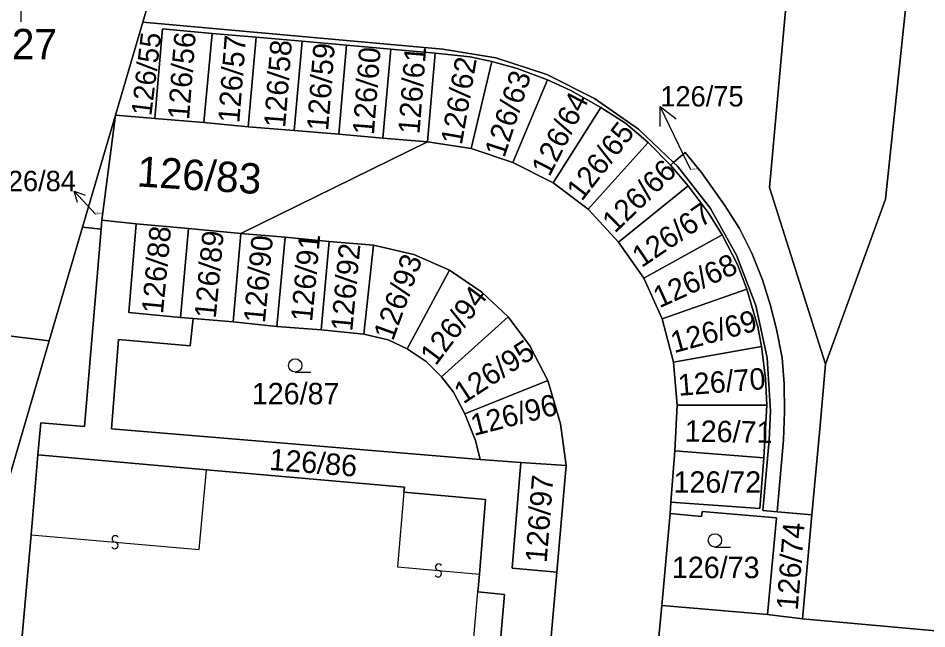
# Model space of a CAD drawing. Extents: x -598233 to -596890, y -1157848 to -1156431.
# Drawn here: x -597994.2 to -597943.3, y -1156916 to -1156881.8 of the extents above; entities that cross this region are included whole.
import ezdxf

# ---------------------------------------------------------------- set-up
doc = ezdxf.new("R2010")
doc.units = 0
for name, color, linetype in [('Level 1', 7, 'Continuous'), ('Level 13', 7, 'Continuous'), ('Level 3', 7, 'Continuous'), ('Level 4', 7, 'Continuous'), ('Level 5', 7, 'Continuous'), ('Level 57', 7, 'Continuous'), ('Level 60', 7, 'Continuous')]:
    doc.layers.add(name, color=color, linetype=linetype)

msp = doc.modelspace()

# ---------------------------------------------------------------- linework, layer by layer
at = {"layer": 'Level 1'}
for points in [[(-597987.21, -1156882.02), (-597984.59, -1156873.1)], [(-597984.59, -1156873.1), (-597950.92, -1156877.66), (-597952.15, -1156891.27), (-597949.01, -1156901.17)], [(-597944.5, -1156880.94), (-597945.65, -1156891.92), (-597949.01, -1156901.17)], [(-597988.74, -1156887.22), (-597987.21, -1156882.02)], [(-597957.51, -1156889.88), (-597959.47, -1156888.01), (-597961.93, -1156886.29), (-597964.61, -1156884.95), (-597967.46, -1156884.02), (-597970.42, -1156883.53), (-597987.21, -1156882.02)], [(-597986.54, -1156887.41), (-597986.1, -1156882.39), (-597983.32, -1156882.65)], [(-597983.32, -1156882.65), (-597983.8, -1156887.64)], [(-597980.86, -1156882.86), (-597983.32, -1156882.65)], [(-597981.31, -1156887.87), (-597980.86, -1156882.86)], [(-597980.86, -1156882.86), (-597978.29, -1156883.09)], [(-597978.29, -1156883.09), (-597978.74, -1156888.08)], [(-597975.81, -1156883.31), (-597978.29, -1156883.09)], [(-597976.24, -1156888.29), (-597975.81, -1156883.31)], [(-597973.33, -1156883.53), (-597975.81, -1156883.31)], [(-597973.78, -1156888.51), (-597973.33, -1156883.53)], [(-597973.33, -1156883.53), (-597970.85, -1156883.75)], [(-597970.85, -1156883.75), (-597971.28, -1156888.71)], [(-597970.85, -1156883.75), (-597968.89, -1156883.97), (-597967.68, -1156884.23)], [(-597968.83, -1156889.09), (-597967.68, -1156884.23)], [(-597967.68, -1156884.23), (-597966.26, -1156884.62), (-597964.56, -1156885.25)], [(-597964.56, -1156885.25), (-597966.5, -1156889.88)], [(-597964.56, -1156885.25), (-597963.26, -1156885.85), (-597961.58, -1156886.79)], [(-597990.58, -1156893.49), (-597988.74, -1156887.22)], [(-597989.5, -1156893.1), (-597988.74, -1156887.22)], [(-597988.74, -1156887.22), (-597986.54, -1156887.41)], [(-597964.25, -1156891.01), (-597961.58, -1156886.79)], [(-597961.58, -1156886.79), (-597960.21, -1156887.67), (-597958.93, -1156888.76)], [(-597983.8, -1156887.64), (-597986.54, -1156887.41)], [(-597983.8, -1156887.64), (-597981.31, -1156887.87)], [(-597978.74, -1156888.08), (-597981.31, -1156887.87)], [(-597978.74, -1156888.08), (-597976.24, -1156888.29)], [(-597981.72, -1156893.84), (-597971.28, -1156888.71)], [(-597976.24, -1156888.29), (-597973.78, -1156888.51)], [(-597971.28, -1156888.71), (-597973.78, -1156888.51)], [(-597968.83, -1156889.09), (-597971.28, -1156888.71)], [(-597966.5, -1156889.88), (-597968.83, -1156889.09)], [(-597958.93, -1156888.76), (-597962.3, -1156892.49)], [(-597958.93, -1156888.76), (-597957.68, -1156890.03)], [(-597951.72, -1156909.42), (-597951.37, -1156905.39), (-597951.3, -1156903.83), (-597951.33, -1156902.27), (-597951.44, -1156900.81), (-597951.75, -1156899.21), (-597952.11, -1156897.83), (-597952.53, -1156896.44), (-597953.13, -1156894.95), (-597953.82, -1156893.56), (-597954.65, -1156892.28), (-597955.95, -1156890.43), (-597956.86, -1156889.32), (-597957.51, -1156889.88)], [(-597964.25, -1156891.01), (-597966.5, -1156889.88)], [(-597957.51, -1156889.88), (-597957.68, -1156890.03)], [(-597957.68, -1156890.03), (-597956.69, -1156891.19)], [(-597951.72, -1156909.42), (-597952.52, -1156909.35), (-597952.17, -1156905.41), (-597952.09, -1156903.79), (-597952.28, -1156900.8), (-597952.92, -1156897.87), (-597953.99, -1156895.06), (-597955.45, -1156892.45), (-597957.3, -1156890.08), (-597957.51, -1156889.88)], [(-597962.3, -1156892.49), (-597964.25, -1156891.01)], [(-597960.6, -1156894.34), (-597956.69, -1156891.19)], [(-597956.69, -1156891.19), (-597955.58, -1156892.67), (-597954.79, -1156893.93)], [(-597960.6, -1156894.34), (-597962.3, -1156892.49)], [(-597989.54, -1156893.6), (-597989.5, -1156893.1)], [(-597989.5, -1156893.1), (-597987.57, -1156893.3)], [(-597985.09, -1156898.56), (-597987.98, -1156898.27), (-597987.57, -1156893.3)], [(-597987.57, -1156893.3), (-597984.65, -1156893.57)], [(-597993.08, -1156906.23), (-597992.91, -1156904.45), (-597990.46, -1156904.66), (-597989.54, -1156893.6)], [(-597992.45, -1156899.85), (-597990.58, -1156893.49)], [(-597990.58, -1156893.49), (-597989.54, -1156893.6)], [(-597984.65, -1156893.57), (-597985.09, -1156898.56)], [(-597984.65, -1156893.57), (-597981.72, -1156893.84)], [(-597982.15, -1156898.8), (-597981.72, -1156893.84)], [(-597981.72, -1156893.84), (-597979.25, -1156894.06)], [(-597979.25, -1156894.06), (-597979.7, -1156899.05)], [(-597979.25, -1156894.06), (-597976.78, -1156894.29)], [(-597977.22, -1156899.25), (-597976.78, -1156894.29)], [(-597976.78, -1156894.29), (-597974.31, -1156894.51)], [(-597959.17, -1156896.35), (-597960.6, -1156894.34)], [(-597959.17, -1156896.35), (-597954.79, -1156893.93)], [(-597954.79, -1156893.93), (-597953.93, -1156895.59), (-597953.41, -1156896.96)], [(-597974.31, -1156894.51), (-597974.85, -1156899.49)], [(-597974.31, -1156894.51), (-597972.04, -1156895.03), (-597970.05, -1156895.9)], [(-597972.41, -1156900.3), (-597970.05, -1156895.9)], [(-597970.05, -1156895.9), (-597968.24, -1156897.13), (-597966.77, -1156898.52)], [(-597958.15, -1156898.63), (-597959.17, -1156896.35)], [(-597953.41, -1156896.96), (-597958.15, -1156898.63)], [(-597953.41, -1156896.96), (-597952.8, -1156899.08), (-597952.59, -1156900.17)], [(-597992.45, -1156899.85), (-598003.73, -1156898.45)], [(-597968.33, -1156906.5), (-597988.95, -1156904.78), (-597988.56, -1156899.79), (-597984.55, -1156900.13), (-597984.39, -1156898.61)], [(-597984.39, -1156898.61), (-597985.09, -1156898.56)], [(-597982.15, -1156898.8), (-597984.39, -1156898.61)], [(-597979.7, -1156899.05), (-597982.15, -1156898.8)], [(-597970.49, -1156901.87), (-597966.77, -1156898.52)], [(-597966.77, -1156898.52), (-597965.56, -1156900.14), (-597964.55, -1156902.07)], [(-597957.51, -1156901.06), (-597958.15, -1156898.63)], [(-597977.22, -1156899.25), (-597979.7, -1156899.05)], [(-597974.85, -1156899.49), (-597977.22, -1156899.25)], [(-597992.45, -1156899.85), (-597995.81, -1156911.3), (-597995.9, -1156911.59)], [(-597972.41, -1156900.3), (-597973.48, -1156899.81), (-597974.85, -1156899.49)], [(-597970.49, -1156901.87), (-597971.36, -1156901.01), (-597972.41, -1156900.3)], [(-597957.51, -1156901.06), (-597952.59, -1156900.17)], [(-597952.59, -1156900.17), (-597952.37, -1156901.94), (-597952.29, -1156903.46)], [(-597957.32, -1156903.46), (-597957.51, -1156901.06)], [(-597949.01, -1156901.17), (-597949.34, -1156904.8), (-597949.77, -1156909.6)], [(-597969.19, -1156903.95), (-597969.82, -1156902.73), (-597970.49, -1156901.87)], [(-597969.19, -1156903.95), (-597964.55, -1156902.07)], [(-597964.55, -1156902.07), (-597963.84, -1156904.5), (-597963.53, -1156906.84)], [(-597957.45, -1156906.02), (-597957.32, -1156903.46)], [(-597957.32, -1156903.46), (-597952.29, -1156903.46)], [(-597952.29, -1156903.46), (-597952.46, -1156906.4)], [(-597968.33, -1156906.5), (-597968.6, -1156905.44), (-597969.19, -1156903.95)], [(-597957.66, -1156908.89), (-597957.45, -1156906.02)], [(-597957.45, -1156906.02), (-597952.46, -1156906.4)], [(-597993.46, -1156910.72), (-597993.08, -1156906.23)], [(-597993.08, -1156906.23), (-597983.65, -1156907.07)], [(-597966.05, -1156906.66), (-597968.33, -1156906.5)], [(-597952.46, -1156906.4), (-597952.68, -1156909.24), (-597957.66, -1156908.89)], [(-597964.04, -1156912.81), (-597966.55, -1156912.59), (-597966.05, -1156906.66)], [(-597966.05, -1156906.66), (-597963.53, -1156906.84)], [(-597963.53, -1156906.84), (-597964.04, -1156912.81)], [(-597983.65, -1156907.07), (-597972.57, -1156908.04), (-597972.6, -1156908.32)], [(-597972.6, -1156908.32), (-597968.03, -1156908.73), (-597968.38, -1156912.92)], [(-597957.66, -1156908.89), (-597957.7, -1156909.52)], [(-597958.17, -1156914.67), (-597957.7, -1156909.52)], [(-597957.7, -1156909.52), (-597955.96, -1156909.68), (-597955.91, -1156909.4), (-597951.75, -1156909.76), (-597952.26, -1156915.17)], [(-597951.72, -1156909.42), (-597949.77, -1156909.6)], [(-597950.3, -1156915.42), (-597949.77, -1156909.6)], [(-597994.16, -1156918.68), (-597993.46, -1156910.72)], [(-597968.38, -1156912.92), (-597968.47, -1156913.91)], [(-597964.92, -1156922.75), (-597964.04, -1156912.81)], [(-597968.47, -1156913.91), (-597966.97, -1156914.05), (-597967.93, -1156924.93), (-597969.41, -1156924.81)], [(-597958.17, -1156914.67), (-597958.35, -1156916.63)], [(-597952.26, -1156915.17), (-597956.4, -1156914.82), (-597958.17, -1156914.67)], [(-597952.26, -1156915.17), (-597950.3, -1156915.42)], [(-597950.3, -1156915.42), (-597925.52, -1156917.66)]]:
    msp.add_lwpolyline(points, dxfattribs=at)
at = {"layer": 'Level 13'}
for centre, start, end in [((-597988.742, -1156910.946), 32.3925, 264.4905), ((-597988.777, -1156911.313), 212.178, 84.768), ((-597970.652, -1156912.526), 32.2573, 264.3553), ((-597970.687, -1156912.893), 212.0428, 84.6328)]:
    msp.add_arc(centre, 0.184, start, end, dxfattribs=at)
at = {"layer": 'Level 3'}
for points in [[(-597993.46, -1156910.72), (-597984.05, -1156911.54), (-597983.65, -1156907.07)], [(-597972.6, -1156908.32), (-597972.96, -1156912.51), (-597968.38, -1156912.92)], [(-597969.41, -1156924.81), (-597968.47, -1156913.91)]]:
    msp.add_lwpolyline(points, dxfattribs=at)
at = {"layer": 'Level 5'}
for p, q in [((-597994.02, -1156881.995), (-597994.02, -1156881.244)), ((-597978.68, -1156901.61), (-597977.805, -1156901.61)), ((-597955.2, -1156911.4), (-597954.325, -1156911.4))]:
    msp.add_line(p, q, dxfattribs=at)
for centre in [(-597978.68, -1156901.235), (-597955.2, -1156911.025)]:
    msp.add_circle(centre, 0.375, dxfattribs=at)
at = {"layer": 'Level 57'}
for p, q in [((-597956.951, -1156889.441), (-597958.258, -1156886.74)), ((-597956.54, -1156890.29), (-597956.951, -1156889.441)), ((-597989.86, -1156892.77), (-597991.05, -1156891.48))]:
    msp.add_line(p, q, dxfattribs=at)
for points in [[(-597958.272, -1156887.858), (-597958.258, -1156886.74), (-597957.372, -1156887.423)], [(-597990.868, -1156892.108), (-597991.05, -1156891.48), (-597990.438, -1156891.712)]]:
    msp.add_lwpolyline(points, dxfattribs=at)
at = {"layer": 'Level 60'}
for points in [[(-597998.26, -1156868.33), (-597983.76, -1156870.27), (-597984.59, -1156873.1), (-597987.21, -1156882.02), (-597988.74, -1156887.22), (-597990.58, -1156893.49), (-597992.45, -1156899.85), (-598003.73, -1156898.45)], [(-597950.92, -1156877.66), (-597984.59, -1156873.1), (-597983.76, -1156870.27), (-597983.13, -1156868.14), (-597980.45, -1156868.5), (-597954.69, -1156871.91), (-597954.77, -1156872.75), (-597949.27, -1156873.3), (-597943.75, -1156873.85), (-597943.94, -1156875.61), (-597944.5, -1156880.94), (-597945.65, -1156891.92), (-597949.01, -1156901.17), (-597952.15, -1156891.27)], [(-597913.09, -1156893.99), (-597913.45, -1156897.52), (-597923.4, -1156896.53), (-597925.52, -1156917.66), (-597950.3, -1156915.42), (-597949.77, -1156909.6), (-597949.34, -1156904.8), (-597949.01, -1156901.17), (-597945.65, -1156891.92), (-597944.5, -1156880.94), (-597944.05, -1156880.98), (-597943.52, -1156875.67), (-597943.29, -1156873.42), (-597940.73, -1156873.76), (-597942.21, -1156888.49), (-597900.87, -1156892.64), (-597901.17, -1156895.17)], [(-597988.74, -1156887.22), (-597987.21, -1156882.02), (-597970.42, -1156883.53), (-597967.46, -1156884.02), (-597964.61, -1156884.95), (-597961.93, -1156886.29), (-597959.47, -1156888.01), (-597957.51, -1156889.88), (-597957.68, -1156890.03), (-597958.93, -1156888.76), (-597960.21, -1156887.67), (-597961.58, -1156886.79), (-597963.26, -1156885.85), (-597964.56, -1156885.25), (-597966.26, -1156884.62), (-597967.68, -1156884.23), (-597968.89, -1156883.97), (-597970.85, -1156883.75), (-597973.33, -1156883.53), (-597975.81, -1156883.31), (-597978.29, -1156883.09), (-597980.86, -1156882.86), (-597983.32, -1156882.65), (-597986.1, -1156882.39), (-597986.54, -1156887.41)], [(-597986.54, -1156887.41), (-597986.1, -1156882.39), (-597983.32, -1156882.65), (-597983.8, -1156887.64)], [(-597983.8, -1156887.64), (-597983.32, -1156882.65), (-597980.86, -1156882.86), (-597981.31, -1156887.87)], [(-597981.31, -1156887.87), (-597980.86, -1156882.86), (-597978.29, -1156883.09), (-597978.74, -1156888.08)], [(-597978.74, -1156888.08), (-597978.29, -1156883.09), (-597975.81, -1156883.31), (-597976.24, -1156888.29)], [(-597976.24, -1156888.29), (-597975.81, -1156883.31), (-597973.33, -1156883.53), (-597973.78, -1156888.51)], [(-597973.78, -1156888.51), (-597973.33, -1156883.53), (-597970.85, -1156883.75), (-597971.28, -1156888.71)], [(-597971.28, -1156888.71), (-597970.85, -1156883.75), (-597968.89, -1156883.97), (-597967.68, -1156884.23), (-597968.83, -1156889.09)], [(-597967.68, -1156884.23), (-597966.26, -1156884.62), (-597964.56, -1156885.25), (-597966.5, -1156889.88), (-597968.83, -1156889.09)], [(-597964.56, -1156885.25), (-597963.26, -1156885.85), (-597961.58, -1156886.79), (-597964.25, -1156891.01), (-597966.5, -1156889.88)], [(-597990.58, -1156893.49), (-597988.74, -1156887.22), (-597989.5, -1156893.1), (-597989.54, -1156893.6)], [(-597988.74, -1156887.22), (-597986.54, -1156887.41), (-597983.8, -1156887.64), (-597981.31, -1156887.87), (-597978.74, -1156888.08), (-597976.24, -1156888.29), (-597973.78, -1156888.51), (-597971.28, -1156888.71), (-597981.72, -1156893.84), (-597984.65, -1156893.57), (-597987.57, -1156893.3), (-597989.5, -1156893.1)], [(-597961.58, -1156886.79), (-597960.21, -1156887.67), (-597958.93, -1156888.76), (-597962.3, -1156892.49), (-597964.25, -1156891.01)], [(-597958.93, -1156888.76), (-597957.68, -1156890.03), (-597956.69, -1156891.19), (-597960.6, -1156894.34), (-597962.3, -1156892.49)], [(-597951.72, -1156909.42), (-597952.52, -1156909.35), (-597952.17, -1156905.41), (-597952.09, -1156903.79), (-597952.28, -1156900.8), (-597952.92, -1156897.87), (-597953.99, -1156895.06), (-597955.45, -1156892.45), (-597957.3, -1156890.08), (-597957.51, -1156889.88), (-597956.86, -1156889.32), (-597955.95, -1156890.43), (-597954.65, -1156892.28), (-597953.82, -1156893.56), (-597953.13, -1156894.95), (-597952.53, -1156896.44), (-597952.11, -1156897.83), (-597951.75, -1156899.21), (-597951.44, -1156900.81), (-597951.33, -1156902.27), (-597951.3, -1156903.83), (-597951.37, -1156905.39)], [(-597956.69, -1156891.19), (-597957.68, -1156890.03), (-597957.51, -1156889.88), (-597957.3, -1156890.08), (-597955.45, -1156892.45), (-597953.99, -1156895.06), (-597952.92, -1156897.87), (-597952.28, -1156900.8), (-597952.09, -1156903.79), (-597952.17, -1156905.41), (-597952.52, -1156909.35), (-597951.72, -1156909.42), (-597949.77, -1156909.6), (-597950.3, -1156915.42), (-597952.26, -1156915.17), (-597951.75, -1156909.76), (-597955.91, -1156909.4), (-597955.96, -1156909.68), (-597957.7, -1156909.52), (-597957.66, -1156908.89), (-597952.68, -1156909.24), (-597952.46, -1156906.4), (-597952.29, -1156903.46), (-597952.37, -1156901.94), (-597952.59, -1156900.17), (-597952.8, -1156899.08), (-597953.41, -1156896.96), (-597953.93, -1156895.59), (-597954.79, -1156893.93), (-597955.58, -1156892.67)], [(-597956.69, -1156891.19), (-597955.58, -1156892.67), (-597954.79, -1156893.93), (-597959.17, -1156896.35), (-597960.6, -1156894.34)], [(-597985.09, -1156898.56), (-597987.98, -1156898.27), (-597987.57, -1156893.3), (-597984.65, -1156893.57)], [(-597992.36, -1156936.03), (-597992.9, -1156941.39), (-597995.32, -1156941.17), (-597995.78, -1156939.86), (-597996.48, -1156928.55), (-597996.89, -1156921.92), (-597995.9, -1156911.59), (-597995.81, -1156911.3), (-597992.45, -1156899.85), (-597990.58, -1156893.49), (-597989.54, -1156893.6), (-597990.46, -1156904.66), (-597992.91, -1156904.45), (-597993.08, -1156906.23), (-597993.46, -1156910.72), (-597994.16, -1156918.68), (-597994.61, -1156923.45), (-597991.29, -1156923.75), (-597992.22, -1156934.62)], [(-597982.15, -1156898.8), (-597984.39, -1156898.61), (-597985.09, -1156898.56), (-597984.65, -1156893.57), (-597981.72, -1156893.84)], [(-597979.7, -1156899.05), (-597982.15, -1156898.8), (-597981.72, -1156893.84), (-597979.25, -1156894.06)], [(-597977.22, -1156899.25), (-597979.7, -1156899.05), (-597979.25, -1156894.06), (-597976.78, -1156894.29)], [(-597974.85, -1156899.49), (-597977.22, -1156899.25), (-597976.78, -1156894.29), (-597974.31, -1156894.51)], [(-597954.79, -1156893.93), (-597953.93, -1156895.59), (-597953.41, -1156896.96), (-597958.15, -1156898.63), (-597959.17, -1156896.35)], [(-597972.41, -1156900.3), (-597973.48, -1156899.81), (-597974.85, -1156899.49), (-597974.31, -1156894.51), (-597972.04, -1156895.03), (-597970.05, -1156895.9)], [(-597970.49, -1156901.87), (-597971.36, -1156901.01), (-597972.41, -1156900.3), (-597970.05, -1156895.9), (-597968.24, -1156897.13), (-597966.77, -1156898.52)], [(-597953.41, -1156896.96), (-597952.8, -1156899.08), (-597952.59, -1156900.17), (-597957.51, -1156901.06), (-597958.15, -1156898.63)], [(-597995.9, -1156911.59), (-598005.84, -1156910.21), (-598003.73, -1156898.45), (-597992.45, -1156899.85), (-597995.81, -1156911.3)], [(-597968.6, -1156905.44), (-597968.33, -1156906.5), (-597988.95, -1156904.78), (-597988.56, -1156899.79), (-597984.55, -1156900.13), (-597984.39, -1156898.61), (-597982.15, -1156898.8), (-597979.7, -1156899.05), (-597977.22, -1156899.25), (-597974.85, -1156899.49), (-597973.48, -1156899.81), (-597972.41, -1156900.3), (-597971.36, -1156901.01), (-597970.49, -1156901.87), (-597969.82, -1156902.73), (-597969.19, -1156903.95)], [(-597969.19, -1156903.95), (-597969.82, -1156902.73), (-597970.49, -1156901.87), (-597966.77, -1156898.52), (-597965.56, -1156900.14), (-597964.55, -1156902.07)], [(-597952.59, -1156900.17), (-597952.37, -1156901.94), (-597952.29, -1156903.46), (-597957.32, -1156903.46), (-597957.51, -1156901.06)], [(-597963.53, -1156906.84), (-597966.05, -1156906.66), (-597968.33, -1156906.5), (-597968.6, -1156905.44), (-597969.19, -1156903.95), (-597964.55, -1156902.07), (-597963.84, -1156904.5)], [(-597952.29, -1156903.46), (-597952.46, -1156906.4), (-597957.45, -1156906.02), (-597957.32, -1156903.46)], [(-597952.46, -1156906.4), (-597952.68, -1156909.24), (-597957.66, -1156908.89), (-597957.45, -1156906.02)], [(-597991.73, -1156934.66), (-597992.22, -1156934.62), (-597991.29, -1156923.75), (-597994.61, -1156923.45), (-597994.16, -1156918.68), (-597993.46, -1156910.72), (-597993.08, -1156906.23), (-597983.65, -1156907.07), (-597972.57, -1156908.04), (-597972.6, -1156908.32), (-597968.03, -1156908.73), (-597968.38, -1156912.92), (-597968.47, -1156913.91), (-597966.97, -1156914.05), (-597967.93, -1156924.93), (-597969.41, -1156924.81), (-597969.81, -1156929.48), (-597970.42, -1156936.51), (-597971, -1156936.46), (-597975.88, -1156936.04), (-597976.62, -1156935.97), (-597984.04, -1156935.33), (-597984.79, -1156935.26)], [(-597964.04, -1156912.81), (-597966.55, -1156912.59), (-597966.05, -1156906.66), (-597963.53, -1156906.84)], [(-597957.7, -1156909.52), (-597955.96, -1156909.68), (-597955.91, -1156909.4), (-597951.75, -1156909.76), (-597952.26, -1156915.17), (-597956.4, -1156914.82), (-597958.17, -1156914.67)], [(-597952.26, -1156915.17), (-597950.3, -1156915.42), (-597925.52, -1156917.66), (-597914.77, -1156918.63), (-597913.96, -1156918.71), (-597914.06, -1156920.46), (-597919.36, -1156919.99), (-597926.59, -1156919.36), (-597935.89, -1156918.55), (-597946.81, -1156917.61), (-597952.94, -1156917.11), (-597958.35, -1156916.63), (-597958.17, -1156914.67), (-597956.4, -1156914.82)]]:
    msp.add_lwpolyline(points, close=True, dxfattribs=at)
for points in [[(-597950.92, -1156877.66), (-597952.15, -1156891.27), (-597949.01, -1156901.17), (-597949.34, -1156904.8), (-597949.77, -1156909.6), (-597951.72, -1156909.42), (-597951.37, -1156905.39), (-597951.3, -1156903.83), (-597951.33, -1156902.27), (-597951.44, -1156900.81), (-597951.75, -1156899.21), (-597952.11, -1156897.83), (-597952.53, -1156896.44), (-597953.13, -1156894.95), (-597953.82, -1156893.56), (-597954.65, -1156892.28), (-597955.95, -1156890.43), (-597956.86, -1156889.32), (-597957.51, -1156889.88), (-597959.47, -1156888.01), (-597961.93, -1156886.29), (-597964.61, -1156884.95), (-597967.46, -1156884.02), (-597970.42, -1156883.53), (-597987.21, -1156882.02), (-597984.59, -1156873.1)], [(-597964.92, -1156922.75), (-597964.04, -1156912.81), (-597963.53, -1156906.84), (-597963.84, -1156904.5), (-597964.55, -1156902.07), (-597965.56, -1156900.14), (-597966.77, -1156898.52), (-597968.24, -1156897.13), (-597970.05, -1156895.9), (-597972.04, -1156895.03), (-597974.31, -1156894.51), (-597976.78, -1156894.29), (-597979.25, -1156894.06), (-597981.72, -1156893.84), (-597971.28, -1156888.71), (-597968.83, -1156889.09), (-597966.5, -1156889.88), (-597964.25, -1156891.01), (-597962.3, -1156892.49), (-597960.6, -1156894.34), (-597959.17, -1156896.35), (-597958.15, -1156898.63), (-597957.51, -1156901.06), (-597957.32, -1156903.46), (-597957.45, -1156906.02), (-597957.66, -1156908.89), (-597957.7, -1156909.52), (-597958.17, -1156914.67), (-597958.35, -1156916.63)], [(-597967.93, -1156924.93), (-597966.97, -1156914.05), (-597968.47, -1156913.91), (-597968.38, -1156912.92), (-597968.03, -1156908.73), (-597972.6, -1156908.32), (-597972.57, -1156908.04), (-597983.65, -1156907.07), (-597993.08, -1156906.23), (-597992.91, -1156904.45), (-597990.46, -1156904.66), (-597989.54, -1156893.6), (-597989.5, -1156893.1), (-597987.57, -1156893.3), (-597987.98, -1156898.27), (-597985.09, -1156898.56), (-597984.39, -1156898.61), (-597984.55, -1156900.13), (-597988.56, -1156899.79), (-597988.95, -1156904.78), (-597968.33, -1156906.5), (-597966.05, -1156906.66), (-597966.55, -1156912.59), (-597964.04, -1156912.81), (-597964.92, -1156922.75)]]:
    msp.add_lwpolyline(points, dxfattribs=at)

# ---------------------------------------------------------------- texts
at = {"layer": 'Level 4'}
for s, height, p in [('127', 1.7, (-597995.8, -1156884.1)), ('126/75', 0.1, (-597956.54, -1156890.29)), ('126/84', 0.1, (-597989.86, -1156892.77)), ('126/87', 1.2, (-597981.111, -1156903.41)), ('126/72', 1.2, (-597957.52, -1156908.36)), ('126/73', 1.2, (-597957.609, -1156913.14))]:
    msp.add_text(s, height=height, dxfattribs=at).set_placement(p)
for s, height, rotation, p in [('126/55', 1.14, 83.059, (-597986.73, -1156887.3)), ('126/56', 1.2, 85.5, (-597984.621, -1156887.511)), ('126/57', 1.2, 85.5, (-597981.809, -1156887.696)), ('126/58', 1.2, 85.5, (-597979.242, -1156887.954)), ('126/59', 1.2, 85.5, (-597976.841, -1156888.131)), ('126/60', 1.2, 85.5, (-597974.28, -1156888.359)), ('126/61', 1.2, 85.5, (-597971.731, -1156888.316)), ('126/62', 1.2, 80.1, (-597969.36, -1156888.929)), ('126/63', 1.2, 72, (-597966.978, -1156889.654)), ('126/64', 1.2, 63, (-597964.459, -1156890.728)), ('126/65', 1.2, 52.2, (-597962.649, -1156892.089)), ('126/83', 1.7, 356.4, (-597987.569, -1156891.21)), ('126/66', 1.2, 44.1, (-597960.793, -1156893.87)), ('126/67', 1.2, 34.2, (-597959.304, -1156895.795)), ('126/88', 1.2, 84.6, (-597986.079, -1156898.378)), ('126/89', 1.2, 84.6, (-597983.127, -1156898.635)), ('126/90', 1.2, 84.6, (-597980.377, -1156898.895)), ('126/91', 1.2, 84.6, (-597977.735, -1156898.813)), ('126/92', 1.2, 84.6, (-597975.49, -1156899.354)), ('126/93', 1.2, 70.2, (-597973.211, -1156899.909)), ('126/68', 1.2, 24.3, (-597958.308, -1156898.043)), ('126/94', 1.2, 53.1, (-597970.821, -1156901.299)), ('126/69', 1.2, 15.3, (-597957.484, -1156900.553)), ('126/95', 1.2, 33.3, (-597969.28, -1156903.423)), ('126/70', 1.2, 4.5, (-597957.224, -1156902.938)), ('126/96', 1.2, 14.4, (-597968.684, -1156905.187)), ('126/71', 1.2, 359.1, (-597956.897, -1156905.496)), ('126/86', 1.2, 355.5, (-597980.159, -1156907.08)), ('126/97', 1.2, 85.5, (-597964.616, -1156912.307)), ('126/74', 1.2, 85.5, (-597950.566, -1156914.967))]:
    msp.add_text(s, height=height, rotation=rotation, dxfattribs=at).set_placement(p)
at = {"layer": 'Level 57'}
for s, p in [('126/75', (-597958.257, -1156886.74)), ('126/84', (-597995.609, -1156891.48))]:
    msp.add_text(s, height=1.14, dxfattribs=at).set_placement(p)

doc.saveas('drawing.dxf')
